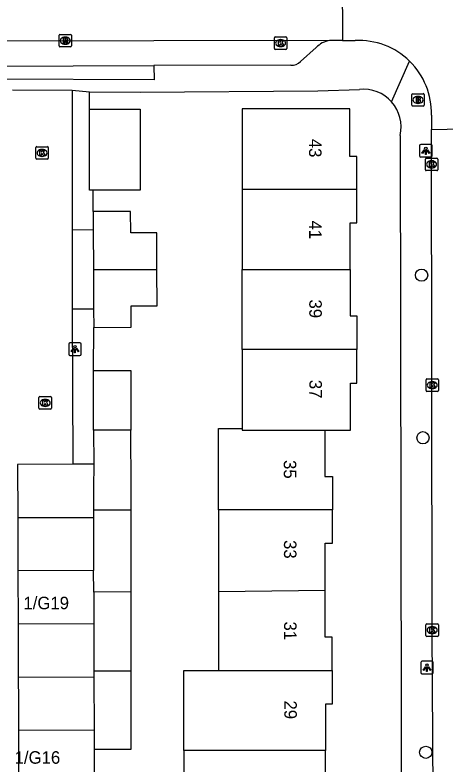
# Model space of a CAD drawing. Extents: x 160732 to 162105, y 387428 to 388479.
# Drawn here: x 161123.2 to 161157.5, y 387994.9 to 388054.8 of the extents above; entities that cross this region are included whole.
import ezdxf

# ---------------------------------------------------------------- set-up
doc = ezdxf.new("R2010")
doc.units = 0
for name, color, linetype in [('IMGEO_Boom', 7, 'Continuous'), ('IMGEO_Brandkraan', 7, 'Continuous'), ('IMGEO_Kolk', 7, 'Continuous'), ('IMGEO_Lichtpunt', 7, 'Continuous'), ('IMGEO_Muur', 7, 'Continuous'), ('IMGEO_Pand', 7, 'Continuous'), ('IMGEO_Pand_nummerreeks', 7, 'Continuous'), ('IMGEO_Rijbaan_lokaal_open', 7, 'Continuous'), ('IMGEO_Rioolput', 7, 'Continuous'), ('IMGEO_Voetpad_open', 7, 'Continuous')]:
    doc.layers.add(name, color=color, linetype=linetype)

msp = doc.modelspace()

# ---------------------------------------------------------------- linework, layer by layer
at = {"layer": 'IMGEO_Boom'}
for centre in [(161155.679, 388034.014), (161155.787, 388021.019), (161156.006, 387995.878)]:
    msp.add_circle(centre, 0.489, dxfattribs=at)
at = {"layer": 'IMGEO_Brandkraan'}
for p, q in [((161154.887, 388047.592), (161154.887, 388048.444)), ((161154.962, 388048.518), (161155.814, 388048.518)), ((161155.375, 388048.298), (161155.4, 388048.298)), ((161155.888, 388048.444), (161155.888, 388047.592)), ((161155.398, 388047.738), (161155.373, 388047.738)), ((161155.814, 388047.518), (161154.962, 388047.518))]:
    msp.add_line(p, q, dxfattribs=at)
for points in [[(161154.887, 388047.592), (161154.887, 388048.444)], [(161154.962, 388048.518), (161155.814, 388048.518)], [(161155.888, 388048.444), (161155.888, 388047.592)], [(161155.235, 388048.218), (161155.235, 388047.818), (161155.448, 388047.818)], [(161155.466, 388048.218), (161155.235, 388048.218)], [(161155.414, 388048.137), (161155.36, 388048.137), (161155.36, 388048.061)], [(161155.36, 388048.061), (161155.413, 388048.061)], [(161155.422, 388047.985), (161155.36, 388047.985), (161155.36, 388047.904)], [(161155.36, 388047.904), (161155.422, 388047.904)], [(161155.814, 388047.518), (161154.962, 388047.518)]]:
    msp.add_lwpolyline(points, dxfattribs=at)
for centre, radius, start, end in [((161154.964, 388048.442), 0.0765, 91.55205, 178.44795), ((161154.964, 388048.442), 0.0765, 91.55205, 178.44795), ((161155.812, 388048.442), 0.0765, 1.55205, 88.44795), ((161155.812, 388048.442), 0.0765, 1.55205, 88.44795), ((161155.415, 388048.099), 0.0379, 267.82845, 90.93552), ((161155.423, 388047.944), 0.0404, 269.87594, 90.50774), ((161155.454, 388048.069), 0.251, 268.66757, 293.53466), ((161155.47, 388048.073), 0.145, 59.4692, 91.53667), ((161155.495, 388048.12), 0.0922, 285.51372, 58.15012), ((161155.5, 388047.928), 0.105, 301.31148, 78.98903), ((161154.964, 388047.594), 0.0765, 181.55205, 268.44795), ((161154.964, 388047.594), 0.0765, 181.55205, 268.44795), ((161155.812, 388047.594), 0.0765, 271.55205, 358.44795), ((161155.812, 388047.594), 0.0765, 271.55205, 358.44795)]:
    msp.add_arc(centre, radius, start, end, dxfattribs=at)
for centre, major_axis, ratio, start_param, end_param in [((161155.374, 388048.018), (-0.387, 0.002), 0.722429, 4.712389, 7.853982), ((161155.399, 388048.018), (-0.39, 0.002), 0.717154, 1.570796, 4.712389)]:
    msp.add_ellipse(centre, major_axis=major_axis, ratio=ratio, start_param=start_param, end_param=end_param, dxfattribs=at)
at = {"layer": 'IMGEO_Kolk'}
for p, q in [((161143.904, 388052.132), (161143.904, 388052.984)), ((161143.979, 388053.058), (161144.831, 388053.058)), ((161144.392, 388052.838), (161144.417, 388052.838)), ((161144.905, 388052.984), (161144.905, 388052.132)), ((161144.831, 388052.058), (161143.979, 388052.058)), ((161144.415, 388052.278), (161144.39, 388052.278)), ((161124.823, 388043.356), (161124.823, 388044.208)), ((161124.898, 388044.282), (161125.75, 388044.282)), ((161125.824, 388044.208), (161125.824, 388043.356)), ((161125.334, 388043.502), (161125.309, 388043.502)), ((161125.311, 388044.062), (161125.336, 388044.062)), ((161125.75, 388043.282), (161124.898, 388043.282)), ((161155.977, 388042.443), (161155.977, 388043.295)), ((161156.052, 388043.369), (161156.904, 388043.369)), ((161156.465, 388043.149), (161156.49, 388043.149)), ((161156.978, 388043.295), (161156.978, 388042.443)), ((161156.904, 388042.369), (161156.052, 388042.369)), ((161156.488, 388042.589), (161156.463, 388042.589)), ((161156.03, 388024.8), (161156.03, 388025.652)), ((161156.105, 388025.726), (161156.957, 388025.726)), ((161157.031, 388025.652), (161157.031, 388024.8)), ((161156.541, 388024.946), (161156.516, 388024.946)), ((161156.518, 388025.506), (161156.543, 388025.506)), ((161156.957, 388024.726), (161156.105, 388024.726)), ((161125.077, 388023.376), (161125.077, 388024.228)), ((161125.152, 388024.302), (161126.004, 388024.302)), ((161125.565, 388024.082), (161125.59, 388024.082)), ((161126.078, 388024.228), (161126.078, 388023.376)), ((161126.004, 388023.302), (161125.152, 388023.302)), ((161125.588, 388023.522), (161125.563, 388023.522)), ((161156.02, 388005.221), (161156.02, 388006.073)), ((161156.095, 388006.147), (161156.947, 388006.147)), ((161156.508, 388005.927), (161156.533, 388005.927)), ((161157.021, 388006.073), (161157.021, 388005.221)), ((161156.531, 388005.367), (161156.506, 388005.367)), ((161156.947, 388005.147), (161156.095, 388005.147))]:
    msp.add_line(p, q, dxfattribs=at)
for points in [[(161143.904, 388052.132), (161143.904, 388052.984)], [(161143.979, 388053.058), (161144.831, 388053.058)], [(161144.225, 388052.758), (161144.348, 388052.758), (161144.348, 388052.607), (161144.478, 388052.758), (161144.642, 388052.758), (161144.496, 388052.607), (161144.649, 388052.358), (161144.497, 388052.358), (161144.412, 388052.522), (161144.348, 388052.455), (161144.348, 388052.358), (161144.225, 388052.358), (161144.225, 388052.758)], [(161144.905, 388052.984), (161144.905, 388052.132)], [(161144.831, 388052.058), (161143.979, 388052.058)], [(161124.823, 388043.356), (161124.823, 388044.208)], [(161124.898, 388044.282), (161125.75, 388044.282)], [(161125.824, 388044.208), (161125.824, 388043.356)], [(161125.144, 388043.982), (161125.267, 388043.982), (161125.267, 388043.831), (161125.397, 388043.982), (161125.561, 388043.982), (161125.415, 388043.831), (161125.568, 388043.582), (161125.416, 388043.582), (161125.331, 388043.746), (161125.267, 388043.679), (161125.267, 388043.582), (161125.144, 388043.582), (161125.144, 388043.982)], [(161125.75, 388043.282), (161124.898, 388043.282)], [(161155.977, 388042.443), (161155.977, 388043.295)], [(161156.052, 388043.369), (161156.904, 388043.369)], [(161156.298, 388043.069), (161156.421, 388043.069), (161156.421, 388042.918), (161156.551, 388043.069), (161156.715, 388043.069), (161156.569, 388042.918), (161156.722, 388042.669), (161156.57, 388042.669), (161156.485, 388042.833), (161156.421, 388042.766), (161156.421, 388042.669), (161156.298, 388042.669), (161156.298, 388043.069)], [(161156.978, 388043.295), (161156.978, 388042.443)], [(161156.904, 388042.369), (161156.052, 388042.369)], [(161156.03, 388024.8), (161156.03, 388025.652)], [(161156.105, 388025.726), (161156.957, 388025.726)], [(161157.031, 388025.652), (161157.031, 388024.8)], [(161156.351, 388025.426), (161156.474, 388025.426), (161156.474, 388025.275), (161156.604, 388025.426), (161156.768, 388025.426), (161156.622, 388025.275), (161156.775, 388025.026), (161156.623, 388025.026), (161156.538, 388025.19), (161156.474, 388025.123), (161156.474, 388025.026), (161156.351, 388025.026), (161156.351, 388025.426)], [(161156.957, 388024.726), (161156.105, 388024.726)], [(161125.077, 388023.376), (161125.077, 388024.228)], [(161125.152, 388024.302), (161126.004, 388024.302)], [(161125.398, 388024.002), (161125.521, 388024.002), (161125.521, 388023.851), (161125.651, 388024.002), (161125.815, 388024.002), (161125.669, 388023.851), (161125.822, 388023.602), (161125.67, 388023.602), (161125.585, 388023.766), (161125.521, 388023.699), (161125.521, 388023.602), (161125.398, 388023.602), (161125.398, 388024.002)], [(161126.078, 388024.228), (161126.078, 388023.376)], [(161126.004, 388023.302), (161125.152, 388023.302)], [(161156.02, 388005.221), (161156.02, 388006.073)], [(161156.095, 388006.147), (161156.947, 388006.147)], [(161156.341, 388005.847), (161156.464, 388005.847), (161156.464, 388005.696), (161156.594, 388005.847), (161156.758, 388005.847), (161156.612, 388005.696), (161156.765, 388005.447), (161156.613, 388005.447), (161156.528, 388005.611), (161156.464, 388005.544), (161156.464, 388005.447), (161156.341, 388005.447), (161156.341, 388005.847)], [(161157.021, 388006.073), (161157.021, 388005.221)], [(161156.947, 388005.147), (161156.095, 388005.147)]]:
    msp.add_lwpolyline(points, dxfattribs=at)
for centre, start, end in [((161143.981, 388052.982), 91.55205, 178.44795), ((161143.981, 388052.982), 91.55205, 178.44795), ((161144.829, 388052.982), 1.55205, 88.44795), ((161144.829, 388052.982), 1.55205, 88.44795), ((161143.981, 388052.134), 181.55205, 268.44795), ((161143.981, 388052.134), 181.55205, 268.44795), ((161144.829, 388052.134), 271.55205, 358.44795), ((161144.829, 388052.134), 271.55205, 358.44795), ((161124.9, 388044.206), 91.55205, 178.44795), ((161124.9, 388044.206), 91.55205, 178.44795), ((161125.748, 388044.206), 1.55205, 88.44795), ((161125.748, 388044.206), 1.55205, 88.44795), ((161124.9, 388043.358), 181.55205, 268.44795), ((161124.9, 388043.358), 181.55205, 268.44795), ((161125.748, 388043.358), 271.55205, 358.44795), ((161125.748, 388043.358), 271.55205, 358.44795), ((161156.054, 388043.293), 91.55205, 178.44795), ((161156.054, 388043.293), 91.55205, 178.44795), ((161156.902, 388043.293), 1.55205, 88.44795), ((161156.902, 388043.293), 1.55205, 88.44795), ((161156.054, 388042.445), 181.55205, 268.44795), ((161156.054, 388042.445), 181.55205, 268.44795), ((161156.902, 388042.445), 271.55205, 358.44795), ((161156.902, 388042.445), 271.55205, 358.44795), ((161156.107, 388025.65), 91.55205, 178.44795), ((161156.107, 388025.65), 91.55205, 178.44795), ((161156.955, 388025.65), 1.55205, 88.44795), ((161156.955, 388025.65), 1.55205, 88.44795), ((161156.107, 388024.802), 181.55205, 268.44795), ((161156.107, 388024.802), 181.55205, 268.44795), ((161156.955, 388024.802), 271.55205, 358.44795), ((161156.955, 388024.802), 271.55205, 358.44795), ((161125.154, 388024.226), 91.55205, 178.44795), ((161125.154, 388024.226), 91.55205, 178.44795), ((161126.002, 388024.226), 1.55205, 88.44795), ((161126.002, 388024.226), 1.55205, 88.44795), ((161125.154, 388023.378), 181.55205, 268.44795), ((161125.154, 388023.378), 181.55205, 268.44795), ((161126.002, 388023.378), 271.55205, 358.44795), ((161126.002, 388023.378), 271.55205, 358.44795), ((161156.097, 388006.071), 91.55205, 178.44795), ((161156.097, 388006.071), 91.55205, 178.44795), ((161156.945, 388006.071), 1.55205, 88.44795), ((161156.945, 388006.071), 1.55205, 88.44795), ((161156.097, 388005.223), 181.55205, 268.44795), ((161156.097, 388005.223), 181.55205, 268.44795), ((161156.945, 388005.223), 271.55205, 358.44795), ((161156.945, 388005.223), 271.55205, 358.44795)]:
    msp.add_arc(centre, 0.0765, start, end, dxfattribs=at)
for centre, major_axis, ratio, start_param, end_param in [((161144.391, 388052.558), (-0.387, 0.002), 0.722429, 4.712389, 7.853982), ((161144.416, 388052.558), (-0.39, 0.002), 0.717154, 1.570796, 4.712389), ((161125.31, 388043.782), (-0.387, 0.002), 0.722429, 4.712389, 7.853982), ((161125.335, 388043.782), (-0.39, 0.002), 0.717154, 1.570796, 4.712389), ((161156.464, 388042.869), (-0.387, 0.002), 0.722429, 4.712389, 7.853982), ((161156.489, 388042.869), (-0.39, 0.002), 0.717154, 1.570796, 4.712389), ((161156.517, 388025.226), (-0.387, 0.002), 0.722429, 4.712389, 7.853982), ((161156.542, 388025.226), (-0.39, 0.002), 0.717154, 1.570796, 4.712389), ((161125.564, 388023.802), (-0.387, 0.002), 0.722429, 4.712389, 7.853982), ((161125.589, 388023.802), (-0.39, 0.002), 0.717154, 1.570796, 4.712389), ((161156.507, 388005.647), (-0.387, 0.002), 0.722429, 4.712389, 7.853982), ((161156.532, 388005.647), (-0.39, 0.002), 0.717154, 1.570796, 4.712389)]:
    msp.add_ellipse(centre, major_axis=major_axis, ratio=ratio, start_param=start_param, end_param=end_param, dxfattribs=at)
at = {"layer": 'IMGEO_Lichtpunt'}
for p, q in [((161155.515, 388044.358), (161155.515, 388043.551)), ((161155.515, 388044.358), (161155.515, 388043.551)), ((161156.417, 388044.453), (161155.609, 388044.453)), ((161156.417, 388044.453), (161155.609, 388044.453)), ((161156.511, 388043.551), (161156.511, 388044.358)), ((161156.511, 388043.551), (161156.511, 388044.358)), ((161155.609, 388043.457), (161156.417, 388043.457)), ((161155.609, 388043.457), (161156.417, 388043.457)), ((161128.358, 388028.598), (161127.55, 388028.598)), ((161128.358, 388028.598), (161127.55, 388028.598)), ((161127.456, 388028.503), (161127.456, 388027.696)), ((161127.456, 388028.503), (161127.456, 388027.696)), ((161128.452, 388027.696), (161128.452, 388028.503)), ((161128.452, 388027.696), (161128.452, 388028.503)), ((161127.55, 388027.602), (161128.358, 388027.602)), ((161127.55, 388027.602), (161128.358, 388027.602)), ((161155.603, 388003.055), (161155.603, 388002.248)), ((161155.603, 388003.055), (161155.603, 388002.248)), ((161156.505, 388003.15), (161155.697, 388003.15)), ((161156.505, 388003.15), (161155.697, 388003.15)), ((161156.599, 388002.248), (161156.599, 388003.055)), ((161156.599, 388002.248), (161156.599, 388003.055)), ((161155.697, 388002.154), (161156.505, 388002.154)), ((161155.697, 388002.154), (161156.505, 388002.154))]:
    msp.add_line(p, q, dxfattribs=at)
for points in [[(161155.889, 388044.022), (161155.928, 388043.994), (161155.74, 388043.732), (161155.702, 388043.759), (161155.889, 388044.022)], [(161155.991, 388043.974), (161156.038, 388043.974), (161156.038, 388043.652), (161155.991, 388043.652), (161155.991, 388043.974)], [(161156.101, 388043.994), (161156.139, 388044.021), (161156.326, 388043.759), (161156.287, 388043.731), (161156.101, 388043.994)], [(161127.83, 388028.167), (161127.869, 388028.139), (161127.681, 388027.877), (161127.643, 388027.904), (161127.83, 388028.167)], [(161127.932, 388028.119), (161127.979, 388028.119), (161127.979, 388027.797), (161127.932, 388027.797), (161127.932, 388028.119)], [(161128.042, 388028.139), (161128.08, 388028.166), (161128.267, 388027.904), (161128.228, 388027.876), (161128.042, 388028.139)], [(161155.977, 388002.719), (161156.016, 388002.691), (161155.828, 388002.429), (161155.79, 388002.456), (161155.977, 388002.719)], [(161156.079, 388002.671), (161156.126, 388002.671), (161156.126, 388002.349), (161156.079, 388002.349), (161156.079, 388002.671)], [(161156.189, 388002.691), (161156.227, 388002.718), (161156.414, 388002.456), (161156.375, 388002.428), (161156.189, 388002.691)]]:
    msp.add_lwpolyline(points, dxfattribs=at)
for centre in [(161156.014, 388044.156), (161127.955, 388028.301), (161156.102, 388002.853)]:
    msp.add_circle(centre, 0.0994, dxfattribs=at)
for centre, start, end in [((161155.609, 388044.358), 90, 180), ((161155.609, 388044.358), 90, 180), ((161156.417, 388044.358), 0, 90), ((161156.417, 388044.358), 0, 90), ((161155.609, 388043.551), 180, 270), ((161155.609, 388043.551), 180, 270), ((161156.417, 388043.551), 270, 0), ((161156.417, 388043.551), 270, 360), ((161127.55, 388028.503), 90, 180), ((161127.55, 388028.503), 90, 180), ((161128.358, 388028.503), 0, 90), ((161128.358, 388028.503), 0, 90), ((161127.55, 388027.696), 180, 270), ((161127.55, 388027.696), 180, 270), ((161128.358, 388027.696), 270, 0), ((161128.358, 388027.696), 270, 360), ((161155.697, 388003.055), 90, 180), ((161155.697, 388003.055), 90, 180), ((161156.505, 388003.055), 0, 90), ((161156.505, 388003.055), 0, 90), ((161155.697, 388002.248), 180, 270), ((161155.697, 388002.248), 180, 270), ((161156.505, 388002.248), 270, 0), ((161156.505, 388002.248), 270, 360)]:
    msp.add_arc(centre, 0.0946, start, end, dxfattribs=at)
at = {"layer": 'IMGEO_Muur'}
msp.add_lwpolyline([(161133.178, 388048.651), (161147.382, 388048.733)], dxfattribs=at)
at = {"layer": 'IMGEO_Pand'}
for points in [[(161129.111, 388047.27), (161133.178, 388047.271), (161133.18, 388040.798), (161129.413, 388040.797)], [(161129.413, 388040.797), (161129.111, 388040.797), (161129.111, 388047.27)], [(161150.487, 388040.855), (161150.486, 388043.503), (161149.95, 388043.503), (161149.95, 388047.301), (161141.332, 388047.299), (161141.334, 388040.846)], [(161150.487, 388040.855), (161141.334, 388040.846)], [(161141.334, 388040.846), (161141.336, 388034.472)], [(161149.953, 388034.478), (161149.952, 388038.205), (161150.488, 388038.205), (161150.487, 388040.855)], [(161134.507, 388034.475), (161134.492, 388037.405), (161132.416, 388037.403), (161132.407, 388039.114), (161129.413, 388039.099)], [(161129.413, 388039.099), (161129.421, 388037.63)], [(161129.421, 388037.63), (161129.437, 388034.464)], [(161129.437, 388034.464), (161132.431, 388034.474), (161134.507, 388034.475)], [(161129.437, 388034.464), (161129.453, 388031.325)], [(161129.46, 388029.837), (161132.454, 388029.852), (161132.446, 388031.562), (161134.521, 388031.563), (161134.507, 388034.475)], [(161141.336, 388034.472), (161149.953, 388034.478)], [(161141.337, 388028.062), (161141.336, 388034.472)], [(161149.953, 388034.478), (161149.954, 388030.752), (161150.503, 388030.752), (161150.504, 388028.062)], [(161129.453, 388031.325), (161129.46, 388029.837)], [(161141.337, 388028.062), (161141.339, 388021.75)], [(161150.504, 388028.062), (161141.337, 388028.062)], [(161147.932, 388021.614), (161149.991, 388021.615), (161149.99, 388025.373), (161150.505, 388025.374), (161150.504, 388028.062)], [(161129.438, 388026.38), (161132.413, 388026.39), (161132.427, 388021.616)], [(161129.452, 388021.617), (161129.438, 388026.38)], [(161129.452, 388021.617), (161129.46, 388018.905)], [(161132.427, 388021.616), (161129.452, 388021.617)], [(161132.442, 388015.268), (161132.441, 388016.997), (161132.427, 388021.616)], [(161139.44, 388015.252), (161139.439, 388016.751), (161139.438, 388021.75), (161141.339, 388021.75)], [(161141.339, 388021.75), (161141.34, 388021.615), (161147.932, 388021.614)], [(161147.932, 388021.614), (161147.933, 388017.923), (161148.541, 388017.924), (161148.542, 388015.26)], [(161127.799, 388018.9), (161123.375, 388018.887), (161123.388, 388014.635)], [(161129.46, 388018.905), (161127.799, 388018.9)], [(161129.46, 388018.905), (161129.43, 388016.988), (161129.435, 388015.266)], [(161129.435, 388015.266), (161132.442, 388015.268)], [(161129.435, 388015.266), (161129.437, 388014.654)], [(161132.442, 388008.691), (161132.442, 388015.268)], [(161148.542, 388015.26), (161139.44, 388015.252)], [(161139.44, 388015.252), (161139.44, 388008.728)], [(161147.959, 388008.838), (161147.958, 388012.596), (161148.543, 388012.596), (161148.542, 388015.26)], [(161123.388, 388014.635), (161129.437, 388014.654)], [(161123.388, 388014.635), (161123.402, 388010.383)], [(161129.437, 388014.654), (161129.451, 388010.402)], [(161129.451, 388010.402), (161123.402, 388010.383)], [(161123.402, 388010.383), (161123.415, 388006.131)], [(161129.456, 388008.688), (161129.451, 388010.402)], [(161139.44, 388008.728), (161147.959, 388008.838)], [(161148.52, 388002.408), (161148.519, 388005.079), (161147.96, 388005.078), (161147.959, 388008.838)], [(161132.442, 388008.691), (161129.456, 388008.688)], [(161129.456, 388008.688), (161129.464, 388006.15)], [(161132.442, 388002.389), (161132.442, 388008.691)], [(161139.44, 388008.728), (161139.44, 388002.408)], [(161129.464, 388006.15), (161123.415, 388006.131)], [(161123.415, 388006.131), (161123.428, 388001.879)], [(161129.464, 388006.15), (161129.476, 388002.386)], [(161129.476, 388002.386), (161132.442, 388002.389)], [(161129.476, 388002.386), (161129.477, 388001.898)], [(161129.495, 387996.124), (161132.442, 387996.127), (161132.442, 388002.389)], [(161136.66, 387996.03), (161136.66, 388002.408), (161139.44, 388002.408)], [(161139.44, 388002.408), (161148.52, 388002.408)], [(161148.52, 388002.408), (161148.52, 388000), (161148.52, 387999.735), (161147.979, 387999.735), (161147.98, 387996.03)], [(161123.428, 388001.879), (161129.477, 388001.898)], [(161123.428, 388001.879), (161123.434, 388000), (161123.441, 387997.627)], [(161129.477, 388001.898), (161129.49, 387997.644)], [(161129.49, 387997.644), (161123.441, 387997.627)], [(161123.441, 387997.627), (161123.451, 387993.664)], [(161129.49, 387997.644), (161129.495, 387996.124)], [(161129.495, 387996.124), (161129.503, 387993.682), (161129.313, 387993.681)], [(161136.66, 387996.03), (161136.66, 387989.652)], [(161147.98, 387996.03), (161139.444, 387996.03), (161136.66, 387996.03)], [(161148.53, 387989.652), (161148.53, 387992.328), (161147.981, 387992.327), (161147.98, 387996.03)]]:
    msp.add_lwpolyline(points, dxfattribs=at)
at = {"layer": 'IMGEO_Rijbaan_lokaal_open'}
for points in [[(161149.314, 388057.765), (161149.354, 388052.775)], [(161148.324, 388052.768), (161078.086, 388052.625)], [(161149.354, 388052.775), (161148.324, 388052.768)], [(161149.354, 388052.775), (161150.376, 388052.764)], [(161122.971, 388048.812), (161127.744, 388048.8)], [(161127.744, 388048.8), (161127.725, 388037.62)], [(161127.744, 388048.8), (161129.111, 388048.656)], [(161129.111, 388047.27), (161129.111, 388048.656)], [(161156.457, 388046.807), (161156.469, 388045.652)], [(161156.469, 388045.652), (161161.493, 388045.766)], [(161156.651, 387983.882), (161156.521, 388005.647), (161156.469, 388045.652)], [(161129.413, 388039.099), (161129.413, 388040.797)], [(161129.421, 388037.63), (161127.725, 388037.62)], [(161127.725, 388037.62), (161127.738, 388031.317)], [(161127.738, 388031.317), (161129.453, 388031.325)], [(161127.738, 388031.317), (161127.799, 388018.9)], [(161129.438, 388026.38), (161129.46, 388029.837)]]:
    msp.add_lwpolyline(points, dxfattribs=at)
for centre, radius, start, end in [((161150.664, 388046.979), 5.792, 45.56685, 92.85046), ((161150.66, 388046.973), 5.8, 358.36256, 45.57923)]:
    msp.add_arc(centre, radius, start, end, dxfattribs=at)
at = {"layer": 'IMGEO_Rioolput'}
for p, q in [((161126.682, 388052.329), (161126.682, 388053.181)), ((161126.757, 388053.255), (161127.609, 388053.255)), ((161127.683, 388053.181), (161127.683, 388052.329)), ((161127.17, 388053.035), (161127.195, 388053.035)), ((161127.609, 388052.255), (161126.757, 388052.255)), ((161127.193, 388052.475), (161127.168, 388052.475))]:
    msp.add_line(p, q, dxfattribs=at)
for points in [[(161126.682, 388052.329), (161126.682, 388053.181)], [(161126.757, 388053.255), (161127.609, 388053.255)], [(161127.683, 388053.181), (161127.683, 388052.329)], [(161127.271, 388052.953), (161127.019, 388052.955), (161127.019, 388052.555)], [(161127.019, 388052.555), (161127.143, 388052.555), (161127.143, 388052.717), (161127.154, 388052.717)], [(161127.197, 388052.874), (161127.143, 388052.874), (161127.143, 388052.793)], [(161127.143, 388052.793), (161127.195, 388052.793)], [(161127.201, 388052.688), (161127.272, 388052.555), (161127.412, 388052.555), (161127.347, 388052.681)], [(161127.609, 388052.255), (161126.757, 388052.255)]]:
    msp.add_lwpolyline(points, dxfattribs=at)
for centre, radius, start, end in [((161126.759, 388053.179), 0.0765, 91.55205, 178.44795), ((161126.759, 388053.179), 0.0765, 91.55205, 178.44795), ((161127.607, 388053.179), 0.0765, 1.55205, 88.44795), ((161127.607, 388053.179), 0.0765, 1.55205, 88.44795), ((161127.153, 388052.664), 0.0533, 26.02933, 88.69889), ((161127.179, 388052.982), 0.19, 274.7715, 282.96867), ((161127.203, 388052.778), 0.0964, 77.00612, 93.18647), ((161127.217, 388052.835), 0.0378, 276.66336, 79.67722), ((161127.27, 388052.843), 0.109, 350.36119, 89.41601), ((161127.268, 388052.843), 0.112, 277.58423, 350.98172), ((161127.252, 388052.628), 0.108, 29.51342, 73.79051), ((161126.759, 388052.331), 0.0765, 181.55205, 268.44795), ((161126.759, 388052.331), 0.0765, 181.55205, 268.44795), ((161127.607, 388052.331), 0.0765, 271.55205, 358.44795), ((161127.607, 388052.331), 0.0765, 271.55205, 358.44795)]:
    msp.add_arc(centre, radius, start, end, dxfattribs=at)
for centre, major_axis, ratio, start_param, end_param in [((161127.169, 388052.755), (-0.387, 0.002), 0.722429, 4.712389, 7.853982), ((161127.194, 388052.755), (-0.39, 0.002), 0.717154, 1.570796, 4.712389)]:
    msp.add_ellipse(centre, major_axis=major_axis, ratio=ratio, start_param=start_param, end_param=end_param, dxfattribs=at)
at = {"layer": 'IMGEO_Voetpad_open'}
for points in [[(161147.24, 388052.197), (161145.991, 388051.086)], [(161121.327, 388050.719), (161134.265, 388050.758)], [(161134.265, 388050.758), (161134.284, 388049.621), (161121.329, 388049.67), (161121.327, 388050.719)], [(161145.23, 388050.79), (161134.265, 388050.758)], [(161153.28, 388047.858), (161154.719, 388051.115)], [(161129.111, 388048.656), (161133.178, 388048.651), (161147.382, 388048.733), (161150.702, 388048.854)], [(161153.967, 388045.181), (161154.07, 387983.142)]]:
    msp.add_lwpolyline(points, dxfattribs=at)
for centre, radius, start, end in [((161148.636, 388050.862), 1.931, 99.28327, 136.27301), ((161145.319, 388051.688), 0.902, 264.34376, 318.16452), ((161151.023, 388045.851), 3.02, 41.64989, 96.10243), ((161151.026, 388045.853), 3.017, 347.13367, 41.6528)]:
    msp.add_arc(centre, radius, start, end, dxfattribs=at)

# ---------------------------------------------------------------- texts
at = {"layer": 'IMGEO_Pand_nummerreeks'}
for s, rotation, p in [('43', 270.09146, (161146.673, 388044.911)), ('41', 270.09146, (161146.683, 388038.376)), ('39', 270.09146, (161146.694, 388032.068)), ('37', 270.09146, (161146.704, 388025.646)), ('35', 270.1075, (161144.656, 388019.236)), ('33', 270.1075, (161144.668, 388012.84)), ('31', 270.1075, (161144.68, 388006.331)), ('29', 269.99979, (161144.698, 388000.02))]:
    msp.add_text(s, height=1, rotation=rotation, dxfattribs=at).set_placement(p)
for s, p in [('1/G19', (161123.839, 388007.312)), ('1/G16', (161123.135, 387994.966))]:
    msp.add_text(s, height=1, dxfattribs=at).set_placement(p)

doc.saveas('drawing.dxf')
